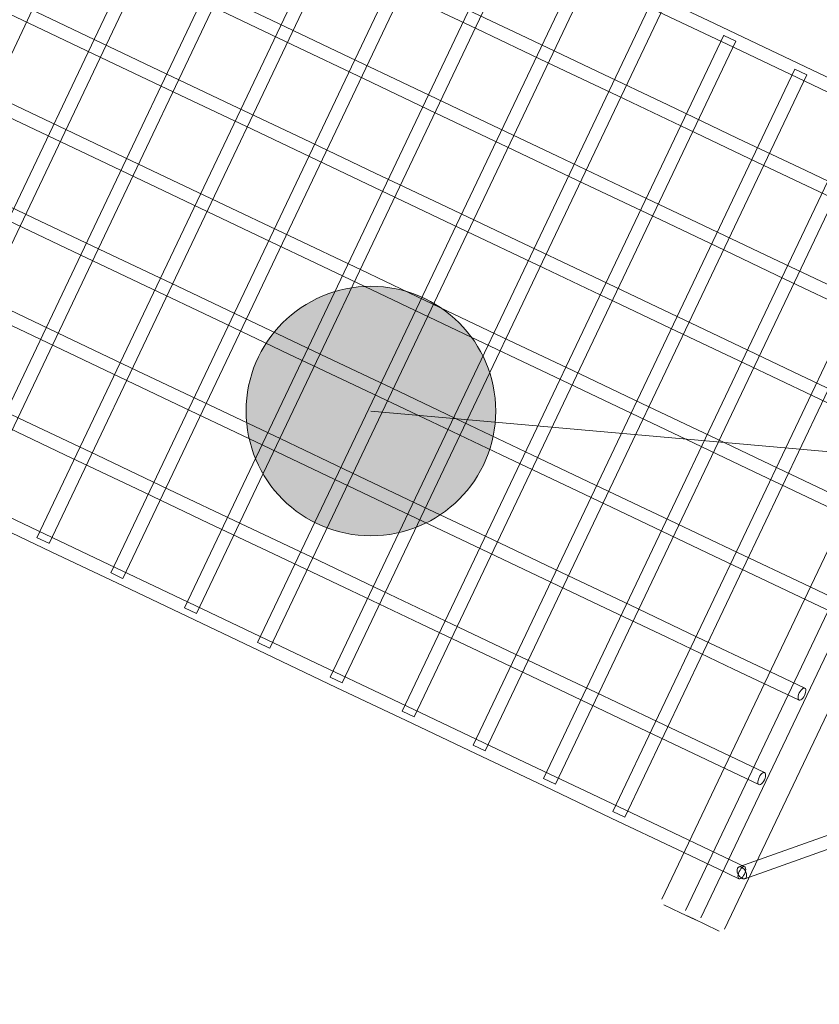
# Model space of a CAD drawing. Header units: millimetres. Extents: x -188930 to 271134, y -158090 to 283816.
# Tile 463 of 610: x 56167 to 57128, y 52625 to 53809. Entities that reach past the tile are written whole.
import ezdxf

# ---------------------------------------------------------------- set-up
doc = ezdxf.new("R2010")
doc.units = ezdxf.units.MM
for name, color, linetype, lineweight in [('G-ANNO-TEXT-1', 170, 'Continuous', 9), ('I-FURN', 30, 'Continuous', 9), ('PZT_UTWARDZENIA', 5, 'Continuous', 9)]:
    doc.layers.add(name, color=color, linetype=linetype, lineweight=lineweight)

# ---------------------------------------------------------------- blocks, each defined once
blk = doc.blocks.new('LARSLAJ_hamak - LARSLAJ_hamak-1781260-PZT-dwg')
at = {"layer": 'I-FURN'}
for p, q in [((-3043.4, 523.5), (-3063.2, 523.5)), ((-3021, 523.5), (-3043.4, 523.5)), ((-3012, 523.5), (-3031.7, 523.5)), ((-2989.5, 523.5), (-3012, 523.5)), ((-3068.2, 518.5), (-3068.2, -521.5)), ((-3036.7, 518.5), (-3036.7, -521.5)), ((-3016, -521.5), (-3016, 518.5)), ((-2984.5, -521.5), (-2984.5, 518.5)), ((-3064.1, 453.4), (-3267.8, 249.3)), ((-3030.8, 456.5), (-3057.8, 456.5)), ((-3255.2, 239.5), (-3051.5, 443.7)), ((-3057.8, 440.5), (-3030.8, 440.5)), ((-2901.9, 448.5), (-2901.9, -451.5)), ((-2901.9, 448.5), (-2885.9, 448.5)), ((-2885.9, 448.5), (-2901.9, 448.5)), ((-2885.9, -451.5), (-2885.9, 448.5)), ((-2809.8, 448.5), (-2809.8, -451.5)), ((-2809.8, 448.5), (-2793.8, 448.5)), ((-2793.8, 448.5), (-2809.8, 448.5)), ((-2793.8, -451.5), (-2793.8, 448.5)), ((-2716.4, 448.5), (-2716.4, -451.5)), ((-2716.4, 448.5), (-2700.4, 448.5)), ((-2700.4, 448.5), (-2716.4, 448.5)), ((-2700.4, -451.5), (-2700.4, 448.5)), ((-2621.7, 448.5), (-2621.7, -451.5)), ((-2621.7, 448.5), (-2605.8, 448.5)), ((-2605.8, 448.5), (-2621.7, 448.5)), ((-2605.7, -451.5), (-2605.7, 448.5)), ((-2526, 448.5), (-2526, -451.5)), ((-2525.9, 448.5), (-2510.1, 448.5)), ((-2510.1, 448.5), (-2525.9, 448.5)), ((-2510, -451.5), (-2510, 448.5)), ((-2429.4, 448.5), (-2429.4, -451.5)), ((-2429.2, 448.5), (-2413.5, 448.5)), ((-2413.5, 448.5), (-2429.2, 448.5)), ((-2413.4, -451.5), (-2413.4, 448.5)), ((-2332, 448.5), (-2332, -451.5)), ((-2331.8, 448.5), (-2316.2, 448.5)), ((-2316.2, 448.5), (-2331.8, 448.5)), ((-2316, -451.5), (-2316, 448.5)), ((-2234, 448.5), (-2234, -451.5)), ((-2233.7, 448.5), (-2218.4, 448.5)), ((-2218.4, 448.5), (-2233.7, 448.5)), ((-2218, -451.5), (-2218, 448.5)), ((-2135.7, 448.5), (-2135.7, -451.5)), ((-2135.3, 448.5), (-2120.1, 448.5)), ((-2120.1, 448.5), (-2135.3, 448.5)), ((-2119.7, -451.5), (-2119.7, 448.5)), ((-2037.1, 448.5), (-2037.1, -451.5)), ((-2021.1, -451.5), (-2021.1, 448.5)), ((-1940.5, 448.5), (-1940.5, -451.5)), ((-1924.5, -451.5), (-1924.5, 448.5)), ((-1841.9, 448.5), (-1841.9, -451.5)), ((-2700.4, -451.5), (-2716.4, -451.5)), ((-2700.4, -451.5), (-2716.4, -451.5)), ((-2605.8, -451.5), (-2621.7, -451.5)), ((-2605.8, -451.5), (-2621.7, -451.5))]:
    blk.add_line(p, q, dxfattribs=at)
at = {"layer": 'I-FURN', "flags": 128}
for points in [[(-930.8, 456.5), (-1018, 456.5), (-1106.7, 456.5), (-1196.8, 456.5), (-1288.2, 456.5), (-1380.7, 456.5), (-1474.1, 456.5), (-1568.4, 456.5), (-1663.3, 456.5), (-1758.7, 456.5), (-1854.5, 456.5), (-1950.4, 456.5), (-2046.5, 456.5), (-2142.4, 456.5), (-2238, 456.5), (-2333.3, 456.5), (-2428, 456.5), (-2521.9, 456.5), (-2615, 456.5), (-2707.1, 456.5), (-2798, 456.5), (-2887.7, 456.5), (-2975.8, 456.5), (-3030.8, 456.5)], [(-3030.8, 440.5), (-2943.6, 440.5), (-2854.9, 440.5), (-2764.8, 440.5), (-2673.4, 440.5), (-2581, 440.5), (-2487.5, 440.5), (-2393.3, 440.5), (-2298.4, 440.5), (-2202.9, 440.5), (-2107.2, 440.5), (-2011.2, 440.5), (-1915.2, 440.5), (-1819.3, 440.5), (-1723.6, 440.5), (-1628.4, 440.5), (-1533.7, 440.5), (-1439.7, 440.5), (-1346.6, 440.5), (-1254.5, 440.5), (-1163.6, 440.5), (-1074, 440.5), (-985.8, 440.5), (-930.8, 440.5)], [(-3030.8, 344), (-2943.6, 344), (-2854.9, 344), (-2764.8, 344), (-2673.4, 344), (-2581, 344), (-2487.5, 344), (-2393.3, 344), (-2298.4, 344), (-2202.9, 344), (-2107.2, 344), (-2011.2, 344), (-1915.2, 344), (-1819.3, 344), (-1723.6, 344), (-1628.4, 344), (-1533.7, 344), (-1439.7, 344), (-1346.6, 344), (-1254.5, 344), (-1163.6, 344), (-1074, 344), (-985.8, 344), (-930.8, 344)], [(-930.8, 328), (-1018, 328), (-1106.7, 328), (-1196.8, 328), (-1288.2, 328), (-1380.7, 328), (-1474.1, 328), (-1568.4, 328), (-1663.3, 328), (-1758.7, 328), (-1854.5, 328), (-1950.4, 328), (-2046.5, 328), (-2142.4, 328), (-2238, 328), (-2333.3, 328), (-2428, 328), (-2521.9, 328), (-2615, 328), (-2707.1, 328), (-2798, 328), (-2887.7, 328), (-2975.8, 328), (-3030.8, 328)], [(-3030.8, 231.5), (-2943.6, 231.5), (-2854.9, 231.5), (-2764.8, 231.5), (-2673.4, 231.5), (-2581, 231.5), (-2487.5, 231.5), (-2393.3, 231.5), (-2298.4, 231.5), (-2202.9, 231.5), (-2107.2, 231.5), (-2011.2, 231.5), (-1915.2, 231.5), (-1819.3, 231.5), (-1723.6, 231.5), (-1628.4, 231.5), (-1533.7, 231.5), (-1439.7, 231.5), (-1346.6, 231.5), (-1254.5, 231.5), (-1163.6, 231.5), (-1074, 231.5), (-985.8, 231.5), (-930.8, 231.5)], [(-930.8, 215.5), (-1018, 215.5), (-1106.7, 215.5), (-1196.8, 215.5), (-1288.2, 215.5), (-1380.7, 215.5), (-1474.1, 215.5), (-1568.4, 215.5), (-1663.3, 215.5), (-1758.7, 215.5), (-1854.5, 215.5), (-1950.4, 215.5), (-2046.5, 215.5), (-2142.4, 215.5), (-2238, 215.5), (-2333.3, 215.5), (-2428, 215.5), (-2521.9, 215.5), (-2615, 215.5), (-2707.1, 215.5), (-2798, 215.5), (-2887.7, 215.5), (-2975.8, 215.5), (-3030.8, 215.5)], [(-3030.8, 119), (-2943.6, 119), (-2854.9, 119), (-2764.8, 119), (-2673.4, 119), (-2581, 119), (-2487.5, 119), (-2393.3, 119), (-2298.4, 119), (-2202.9, 119), (-2107.2, 119), (-2011.2, 119), (-1915.2, 119), (-1819.3, 119), (-1723.6, 119), (-1628.4, 119), (-1533.7, 119), (-1439.7, 119), (-1346.6, 119), (-1254.5, 119), (-1163.6, 119), (-1074, 119), (-985.8, 119), (-930.8, 119)], [(-930.8, 103), (-1018, 103), (-1106.7, 103), (-1196.8, 103), (-1288.2, 103), (-1380.7, 103), (-1474.1, 103), (-1568.4, 103), (-1663.3, 103), (-1758.7, 103), (-1854.5, 103), (-1950.4, 103), (-2046.5, 103), (-2142.4, 103), (-2238, 103), (-2333.3, 103), (-2428, 103), (-2521.9, 103), (-2615, 103), (-2707.1, 103), (-2798, 103), (-2887.7, 103), (-2975.8, 103), (-3030.8, 103)], [(-3030.8, 6.5), (-2943.6, 6.5), (-2854.9, 6.5), (-2764.8, 6.5), (-2673.4, 6.5), (-2581, 6.5), (-2487.5, 6.5), (-2393.3, 6.5), (-2298.4, 6.5), (-2202.9, 6.5), (-2107.2, 6.5), (-2011.2, 6.5), (-1915.2, 6.5), (-1819.3, 6.5), (-1723.6, 6.5), (-1628.4, 6.5), (-1533.7, 6.5), (-1439.7, 6.5), (-1346.6, 6.5), (-1254.5, 6.5), (-1163.6, 6.5), (-1074, 6.5), (-985.8, 6.5), (-930.8, 6.5)], [(-930.8, -9.5), (-1018, -9.5), (-1106.7, -9.5), (-1196.8, -9.5), (-1288.2, -9.5), (-1380.7, -9.5), (-1474.1, -9.5), (-1568.4, -9.5), (-1663.3, -9.5), (-1758.7, -9.5), (-1854.5, -9.5), (-1950.4, -9.5), (-2046.5, -9.5), (-2142.4, -9.5), (-2238, -9.5), (-2333.3, -9.5), (-2428, -9.5), (-2521.9, -9.5), (-2615, -9.5), (-2707.1, -9.5), (-2798, -9.5), (-2887.7, -9.5), (-2975.8, -9.5), (-3030.8, -9.5)], [(-930.8, -106), (-1018, -106), (-1106.7, -106), (-1196.8, -106), (-1288.2, -106), (-1380.7, -106), (-1474.1, -106), (-1568.4, -106), (-1663.3, -106), (-1758.7, -106), (-1854.5, -106), (-1950.4, -106), (-2046.5, -106), (-2142.4, -106), (-2238, -106), (-2333.3, -106), (-2428, -106), (-2521.9, -106), (-2615, -106), (-2707.1, -106), (-2798, -106), (-2887.7, -106), (-2975.8, -106), (-3030.8, -106)], [(-3030.8, -122), (-2943.6, -122), (-2854.9, -122), (-2764.8, -122), (-2673.4, -122), (-2581, -122), (-2487.5, -122), (-2393.3, -122), (-2298.4, -122), (-2202.9, -122), (-2107.2, -122), (-2011.2, -122), (-1915.2, -122), (-1819.3, -122), (-1723.6, -122), (-1628.4, -122), (-1533.7, -122), (-1439.7, -122), (-1346.6, -122), (-1254.5, -122), (-1163.6, -122), (-1074, -122), (-985.8, -122), (-930.8, -122)], [(-930.8, -218.5), (-1018, -218.5), (-1106.7, -218.5), (-1196.8, -218.5), (-1288.2, -218.5), (-1380.7, -218.5), (-1474.1, -218.5), (-1568.4, -218.5), (-1663.3, -218.5), (-1758.7, -218.5), (-1854.5, -218.5), (-1950.4, -218.5), (-2046.5, -218.5), (-2142.4, -218.5), (-2238, -218.5), (-2333.3, -218.5), (-2428, -218.5), (-2521.9, -218.5), (-2615, -218.5), (-2707.1, -218.5), (-2798, -218.5), (-2887.7, -218.5), (-2975.8, -218.5), (-3030.8, -218.5)], [(-3030.8, -234.5), (-2943.6, -234.5), (-2854.9, -234.5), (-2764.8, -234.5), (-2673.4, -234.5), (-2581, -234.5), (-2487.5, -234.5), (-2393.3, -234.5), (-2298.4, -234.5), (-2202.9, -234.5), (-2107.2, -234.5), (-2011.2, -234.5), (-1915.2, -234.5), (-1819.3, -234.5), (-1723.6, -234.5), (-1628.4, -234.5), (-1533.7, -234.5), (-1439.7, -234.5), (-1346.6, -234.5), (-1254.5, -234.5), (-1163.6, -234.5), (-1074, -234.5), (-985.8, -234.5), (-930.8, -234.5)], [(-930.8, -331), (-1018, -331), (-1106.7, -331), (-1196.8, -331), (-1288.2, -331), (-1380.7, -331), (-1474.1, -331), (-1568.4, -331), (-1663.3, -331), (-1758.7, -331), (-1854.5, -331), (-1950.4, -331), (-2046.5, -331), (-2142.4, -331), (-2238, -331), (-2333.3, -331), (-2428, -331), (-2521.9, -331), (-2615, -331), (-2707.1, -331), (-2798, -331), (-2887.7, -331), (-2975.8, -331), (-3030.8, -331)], [(-3030.8, -347), (-2943.6, -347), (-2854.9, -347), (-2764.8, -347), (-2673.4, -347), (-2581, -347), (-2487.5, -347), (-2393.3, -347), (-2298.4, -347), (-2202.9, -347), (-2107.2, -347), (-2011.2, -347), (-1915.2, -347), (-1819.3, -347), (-1723.6, -347), (-1628.4, -347), (-1533.7, -347), (-1439.7, -347), (-1346.6, -347), (-1254.5, -347), (-1163.6, -347), (-1074, -347), (-985.8, -347), (-930.8, -347)], [(-930.8, -443.5), (-1018, -443.5), (-1106.7, -443.5), (-1196.8, -443.5), (-1288.2, -443.5), (-1380.7, -443.5), (-1474.1, -443.5), (-1568.4, -443.5), (-1663.3, -443.5), (-1758.7, -443.5), (-1854.5, -443.5), (-1950.4, -443.5), (-2046.5, -443.5), (-2142.4, -443.5), (-2238, -443.5), (-2333.3, -443.5), (-2428, -443.5), (-2521.9, -443.5), (-2615, -443.5), (-2707.1, -443.5), (-2798, -443.5), (-2887.7, -443.5), (-2975.8, -443.5), (-3030.8, -443.5)], [(-3030.8, -459.5), (-2943.6, -459.5), (-2854.9, -459.5), (-2764.8, -459.5), (-2673.4, -459.5), (-2581, -459.5), (-2487.5, -459.5), (-2393.3, -459.5), (-2298.4, -459.5), (-2202.9, -459.5), (-2107.2, -459.5), (-2011.2, -459.5), (-1915.2, -459.5), (-1819.3, -459.5), (-1723.6, -459.5), (-1628.4, -459.5), (-1533.7, -459.5), (-1439.7, -459.5), (-1346.6, -459.5), (-1254.5, -459.5), (-1163.6, -459.5), (-1074, -459.5), (-985.8, -459.5), (-930.8, -459.5)]]:
    blk.add_lwpolyline(points, dxfattribs=at)
at = {"layer": 'I-FURN'}
for centre, major_axis, ratio, start_param, end_param in [((-3057.8, 448.5), (-6.63, 4.48), 0.59071, 5.786043, 8.927636), ((-3057.8, 448.5), (-6.63, 4.48), 0.59071, 2.745507, 5.786043), ((-3057.8, 448.5), (0, 8), 0.437357, 4.712389, 7.853982), ((-3057.8, 448.5), (0, 8), 0.437357, 1.570796, 4.712389), ((-3030.8, 336), (0, 8), 0.437357, 4.712389, 7.853982), ((-3030.8, 336), (0, 8), 0.437357, 1.570796, 4.712389), ((-3030.8, 223.5), (0, 8), 0.437357, 4.712389, 7.853982), ((-3030.8, 223.5), (0, 8), 0.437357, 1.570796, 4.712389)]:
    blk.add_ellipse(centre, major_axis=major_axis, ratio=ratio, start_param=start_param, end_param=end_param, dxfattribs=at)
blk.add_open_spline([(-3053.2, 442.7), (-3053.1, 442.8), (-3053, 442.8), (-3052.8, 442.9), (-3052.7, 442.9)], degree=3, dxfattribs=at)

msp = doc.modelspace()

# ---------------------------------------------------------------- hatches: boundary and pattern name
at = {"layer": 'G-ANNO-TEXT-1'}
h = msp.add_hatch(color=256, dxfattribs=at)
edge = h.paths.add_edge_path()
edge.add_arc((56589.2, 53338.2), 150, 0, 360)

# ---------------------------------------------------------------- linework, layer by layer
msp.add_line((56589.2, 53338.2), (58822.1, 53139.7), dxfattribs=at)
msp.add_circle((56589.2, 53338.2), 150, dxfattribs=at)
at = {"layer": 'PZT_UTWARDZENIA'}
for centre, radius, start, end in [((59552.7, 60792.4), 12000, 159.94686, 262.67113), ((59552.7, 60792.4), 12000, 159.94686, 262.67113), ((59275.4, 60624.1), 10000, 158.65181, 263.42833), ((59275.4, 60624.1), 10000, 158.65181, 263.42833)]:
    msp.add_arc(centre, radius, start, end, dxfattribs=at)

# ---------------------------------------------------------------- block references
at = {"layer": 'I-FURN', "rotation": 154.5634422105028}
msp.add_blockref('LARSLAJ_hamak - LARSLAJ_hamak-1781260-PZT-dwg', (54466.3, 54501.4), dxfattribs=at)

doc.saveas('drawing.dxf')
